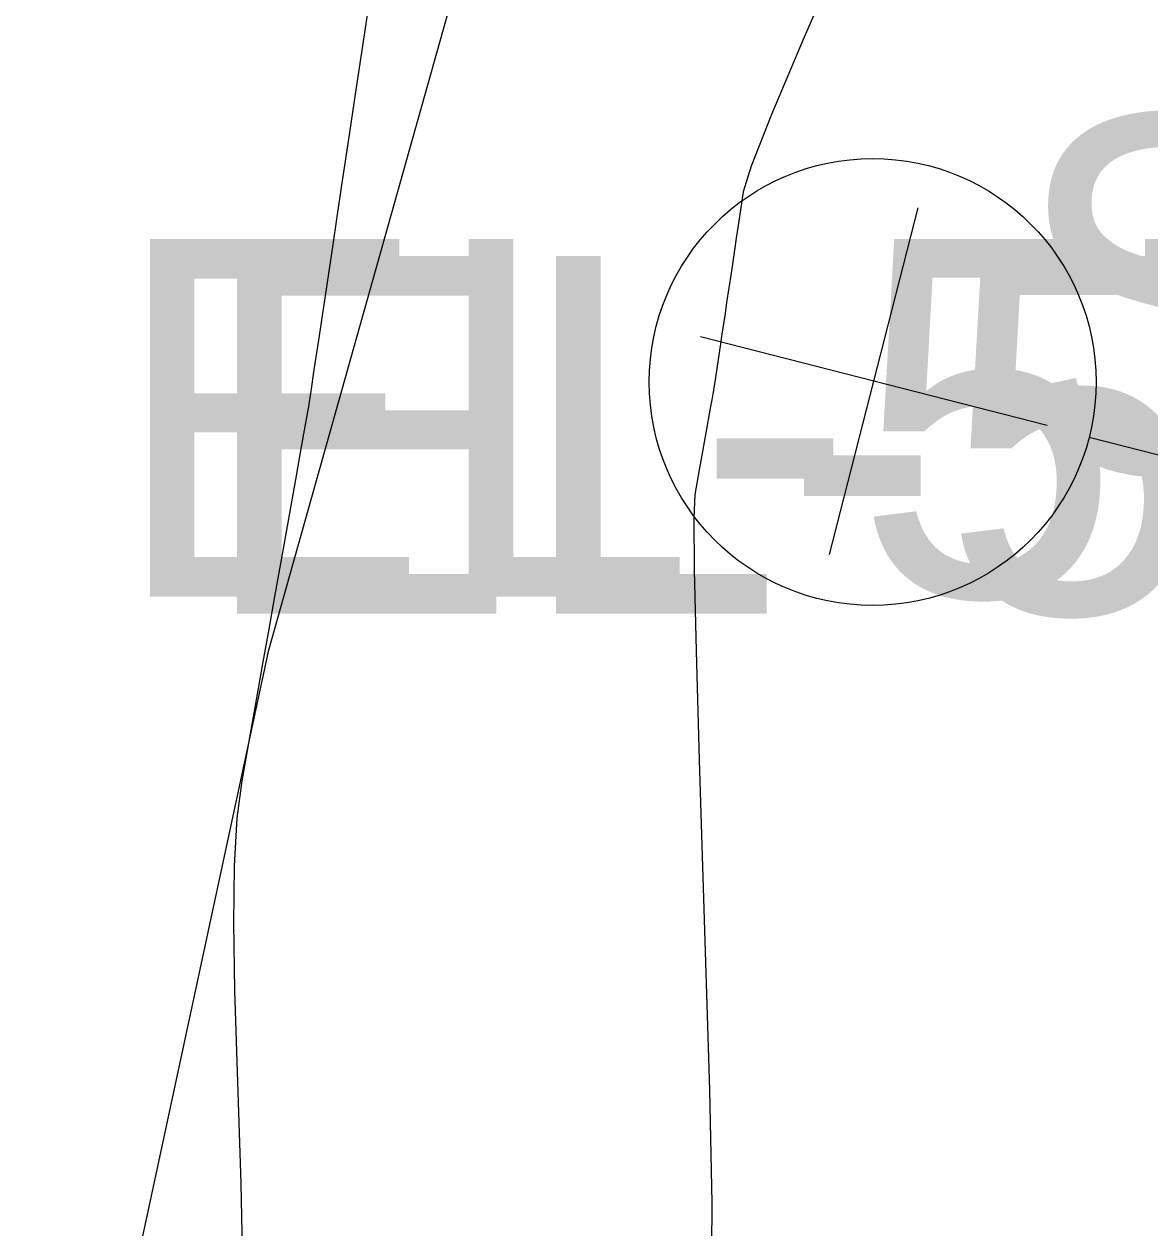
# Model space of a CAD drawing. Extents: x 1724534 to 1727318, y 657156 to 660047.
# Drawn here: x 1725536.22 to 1725548.81, y 659442.27 to 659455.74 of the extents above; entities that cross this region are included whole.
import ezdxf

# ---------------------------------------------------------------- set-up
doc = ezdxf.new("R2010")
doc.units = 0
for name, color, linetype in [('SURVEY - CONTOURS - Intermediate with optional Text', 7, 'Continuous'), ('SURVEY - DTM - Breaklines - Points - Elevations', 7, 'Continuous'), ('SURVEY - DTM - Breaklines - Points - Numbers', 7, 'Continuous'), ('SURVEY - NON-TRANSPORTATION - Features - Points - Elevations', 7, 'Continuous'), ('SURVEY - UTILITIES - Electric (Lighting) - Points - Locators', 7, 'Continuous'), ('SURVEY - UTILITIES - Electric (Lighting) with Text', 7, 'Continuous'), ('SURVEY - UTILITIES - Fiber Optic Cable (Underground) with Text', 7, 'Continuous')]:
    doc.layers.add(name, color=color, linetype=linetype)

msp = doc.modelspace()

# ---------------------------------------------------------------- linework, layer by layer
at = {"layer": 'SURVEY - CONTOURS - Intermediate with optional Text'}
for points in [[(1725545.449, 659456.742), (1725544.946, 659455.588), (1725544.581, 659454.723), (1725544.354, 659454.147), (1725544.264, 659453.86), (1725544.207, 659453.481), (1725544.186, 659453.341), (1725544.165, 659453.206), (1725544.146, 659453.076), (1725544.127, 659452.95), (1725544.078, 659452.621), (1725544.06, 659452.499), (1725544.042, 659452.382), (1725544.025, 659452.268), (1725544.008, 659452.158), (1725543.941, 659451.708), (1725543.935, 659451.667), (1725543.932, 659451.65), (1725543.93, 659451.637), (1725543.923, 659451.597), (1725543.911, 659451.532), (1725543.895, 659451.44), (1725543.845, 659451.162), (1725543.826, 659451.058), (1725543.808, 659450.955), (1725543.79, 659450.851), (1725543.771, 659450.748), (1725543.722, 659450.474), (1725543.712, 659450.211), (1725543.716, 659449.628), (1725543.737, 659448.725), (1725543.772, 659447.501), (1725543.888, 659443.812), (1725543.914, 659442.549), (1725543.906, 659441.526)], [(1725540.082, 659456.013), (1725539.908, 659454.851), (1725539.843, 659454.422), (1725539.781, 659454.007), (1725539.721, 659453.605), (1725539.663, 659453.217), (1725539.51, 659452.2), (1725539.46, 659451.866), (1725539.424, 659451.627), (1725539.402, 659451.482), (1725539.395, 659451.432), (1725539.393, 659451.424), (1725539.385, 659451.375), (1725539.36, 659451.235), (1725539.318, 659451.004), (1725539.261, 659450.682), (1725539.086, 659449.7), (1725539.02, 659449.333), (1725538.955, 659448.967), (1725538.89, 659448.602), (1725538.825, 659448.238), (1725538.652, 659447.27), (1725538.598, 659446.851), (1725538.567, 659446.32), (1725538.559, 659445.678), (1725538.573, 659444.924), (1725538.641, 659442.764), (1725538.656, 659442.025)]]:
    msp.add_lwpolyline(points, dxfattribs=at)
at = {"layer": 'SURVEY - UTILITIES - Electric (Lighting) - Points - Locators'}
for p, q in [((1725545.23, 659449.802), (1725546.22, 659453.678)), ((1725547.663, 659451.245), (1725543.787, 659452.235))]:
    msp.add_line(p, q, dxfattribs=at)
at = {"layer": 'SURVEY - UTILITIES - Electric (Lighting) with Text'}
msp.add_line((1725552.252, 659450.06), (1725548.134, 659451.112), dxfattribs=at)
msp.add_circle((1725545.712, 659451.731), 2.5, dxfattribs=at)
at = {"layer": 'SURVEY - UTILITIES - Fiber Optic Cable (Underground) with Text'}
msp.add_lwpolyline([(1725620.739, 659775.717), (1725611.515, 659729.876), (1725595.678, 659670.817), (1725588.852, 659637.987), (1725579.945, 659608.985), (1725572.052, 659574.699), (1725561.954, 659530.586), (1725538.949, 659448.715), (1725526.808, 659392.271), (1725505.744, 659313.434), (1725493.556, 659248.407)], dxfattribs=at)

# ---------------------------------------------------------------- texts
at = {"layer": 'SURVEY - DTM - Breaklines - Points - Elevations'}
msp.add_text('EL-571.87', height=4, dxfattribs=at).set_placement((1725537.186, 659449.331))
at = {"layer": 'SURVEY - DTM - Breaklines - Points - Numbers'}
msp.add_text('S103', height=4, dxfattribs=at).set_placement((1725547.26, 659450.712))
at = {"layer": 'SURVEY - NON-TRANSPORTATION - Features - Points - Elevations'}
msp.add_text('EL-544.37', height=4, dxfattribs=at).set_placement((1725538.162, 659449.14))

doc.saveas('drawing.dxf')
